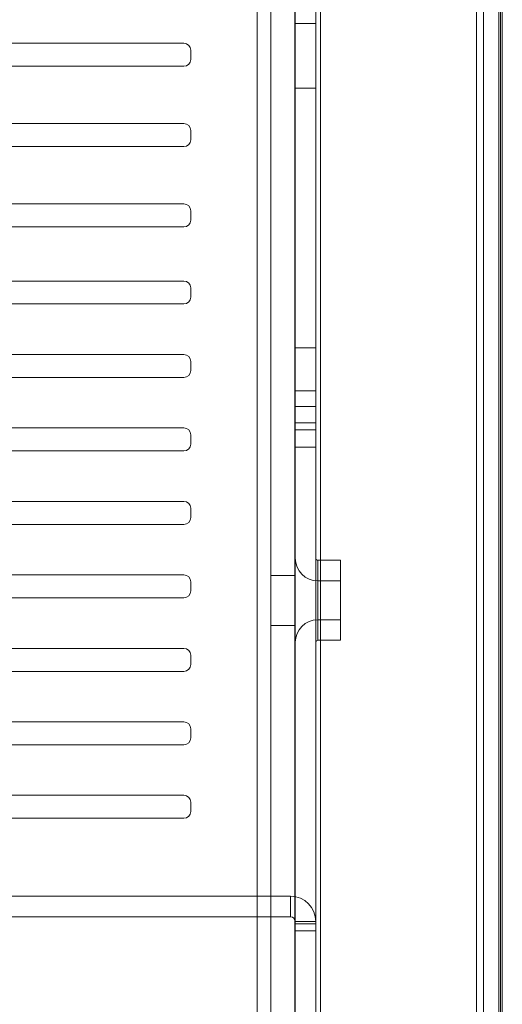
# Model space of a CAD drawing. Header units: inches. Extents: x 1 to 109, y 1 to 85.
# Tile 607 of 656: x 96.3 to 98.05, y 17.57 to 21.14. Entities that reach past the tile are written whole.
import ezdxf

# ---------------------------------------------------------------- set-up
doc = ezdxf.new("R2010")
doc.units = ezdxf.units.IN
doc.header["$MEASUREMENT"] = 0

msp = doc.modelspace()

# ---------------------------------------------------------------- linework, layer by layer
at = {"color": 7, "linetype": 'Continuous', "lineweight": 15, "ltscale": 5}
for p, q in [((98.0366, 30.4739), (98.0366, 12.8556)), ((98.0491, 30.4192), (98.0491, 12.9104)), ((97.2975, 30.3442), (97.2975, 12.9854)), ((97.3722, 12.9854), (97.3722, 30.3442)), ((97.9556, 30.3609), (97.9556, 12.9684)), ((97.9806, 12.9684), (97.9806, 30.3609)), ((98.0428, 30.3609), (98.0428, 12.9684)), ((97.3889, 30.3377), (97.3889, 12.9919)), ((98.0489, 12.9919), (98.0489, 30.3377)), ((97.2091, 13.0509), (97.2091, 30.2766)), ((97.2963, 13.0509), (97.2963, 30.2766)), ((97.3722, 30.2775), (97.3722, 13.0517)), ((97.1591, 30.2534), (97.1591, 13.0741)), ((97.2975, 21.2389), (97.2975, 15.4056)), ((97.3722, 21.1277), (97.2975, 21.1277)), ((97.2975, 20.8935), (97.2975, 21.1277)), ((97.2975, 21.1277), (97.2975, 20.8935)), ((97.2975, 21.1277), (97.2975, 20.8942)), ((97.2975, 21.1277), (97.3722, 21.1277)), ((97.3722, 20.8935), (97.3722, 21.1277)), ((97.3722, 21.1277), (97.3722, 20.8935)), ((97.3722, 20.8935), (97.3722, 21.127)), ((96.8936, 21.0563), (95.0436, 21.0563)), ((96.9186, 21.0313), (96.9186, 20.9981)), ((95.0436, 20.9731), (96.8936, 20.9731)), ((97.2975, 20.8935), (97.3722, 20.8935)), ((97.2975, 20.8935), (97.3722, 20.8935)), ((95.0436, 20.7648), (96.8936, 20.7648)), ((96.9186, 20.7398), (96.9186, 20.7065)), ((96.8936, 20.6815), (95.0436, 20.6815)), ((95.0436, 20.4732), (96.8936, 20.4732)), ((96.9186, 20.4482), (96.9186, 20.4149)), ((96.8936, 20.3899), (95.0436, 20.3899)), ((95.0436, 20.1936), (96.8936, 20.1936)), ((96.9186, 20.1686), (96.9186, 20.1353)), ((96.8936, 20.1103), (95.0436, 20.1103)), ((97.3722, 19.9514), (97.2975, 19.9514)), ((97.2975, 19.9514), (97.2975, 19.7948)), ((97.3722, 19.9514), (97.3722, 19.7948)), ((95.0436, 19.9269), (96.8936, 19.9269)), ((96.9186, 19.9019), (96.9186, 19.8686)), ((96.8936, 19.8436), (95.0436, 19.8436)), ((97.2975, 19.7948), (97.3722, 19.7948)), ((97.3722, 19.7385), (97.2975, 19.7385)), ((97.3722, 19.7385), (97.2975, 19.7385)), ((97.3722, 19.7385), (97.2975, 19.7385)), ((97.3722, 19.7385), (97.2975, 19.7385)), ((97.2975, 19.7385), (97.2975, 19.5917)), ((97.2975, 19.7385), (97.2975, 19.5917)), ((97.2975, 19.7385), (97.2975, 19.5917)), ((97.2975, 19.7385), (97.2975, 19.5917)), ((97.3722, 19.591), (97.3722, 19.7378)), ((97.3722, 19.591), (97.3722, 19.7378)), ((97.3722, 19.591), (97.3722, 19.7378)), ((97.3722, 19.591), (97.3722, 19.7378)), ((95.0436, 19.6603), (96.8936, 19.6603)), ((97.2975, 19.6789), (97.2975, 17.8606)), ((97.3722, 19.6789), (97.2975, 19.6789)), ((97.3722, 19.6789), (97.3722, 17.8606)), ((96.9186, 19.6353), (96.9186, 19.6019)), ((97.2975, 19.6539), (97.2975, 17.8606)), ((97.3722, 19.6539), (97.2975, 19.6539)), ((97.3722, 19.6539), (97.3722, 17.8606)), ((97.2975, 19.591), (97.3722, 19.591)), ((97.2975, 19.591), (97.3722, 19.591)), ((97.2975, 19.591), (97.3722, 19.591)), ((97.2975, 19.591), (97.3722, 19.591)), ((96.8936, 19.5769), (95.0436, 19.5769)), ((95.0436, 19.3936), (96.8936, 19.3936)), ((96.9186, 19.3686), (96.9186, 19.3353)), ((96.8936, 19.3103), (95.0436, 19.3103)), ((97.2975, 18.8824), (97.2975, 19.1872)), ((97.2975, 18.8824), (97.2975, 19.1872)), ((97.3722, 18.8822), (97.3722, 19.1866)), ((97.3722, 18.8822), (97.3722, 19.1866)), ((97.4615, 19.1801), (97.3795, 19.1801)), ((97.4615, 19.1801), (97.3795, 19.1801)), ((97.3795, 19.1801), (97.3795, 18.8895)), ((97.3795, 19.1801), (97.3795, 18.8895)), ((97.4615, 19.1801), (97.4615, 18.8895)), ((97.4615, 19.1801), (97.4615, 18.8895)), ((95.0436, 19.1269), (96.8936, 19.1269)), ((97.2091, 19.1246), (97.2091, 18.9429)), ((97.2091, 18.9429), (97.2091, 19.1246)), ((97.2091, 19.1246), (97.2963, 19.1246)), ((97.2963, 18.9429), (97.2963, 19.1246)), ((97.2963, 19.1246), (97.2963, 18.9429)), ((96.9186, 19.1019), (96.9186, 19.0686)), ((97.4615, 19.1053), (97.3795, 19.1053)), ((97.4615, 19.1053), (97.3795, 19.1053)), ((97.3795, 19.1046), (97.3795, 18.965)), ((97.3795, 19.1046), (97.3795, 18.965)), ((97.4615, 19.1046), (97.4615, 18.965)), ((97.4615, 19.1046), (97.4615, 18.965)), ((96.8936, 19.0436), (95.0436, 19.0436)), ((97.2091, 18.9429), (97.2963, 18.9429)), ((97.3795, 18.9642), (97.4615, 18.9642)), ((97.3795, 18.9642), (97.4615, 18.9642)), ((97.3795, 18.8895), (97.4615, 18.8895)), ((97.3795, 18.8895), (97.4615, 18.8895)), ((95.0436, 18.8603), (96.8936, 18.8603)), ((96.9186, 18.8353), (96.9186, 18.8019)), ((96.8936, 18.7769), (95.0436, 18.7769)), ((95.0436, 18.5936), (96.8936, 18.5936)), ((96.9186, 18.5686), (96.9186, 18.5353)), ((96.8936, 18.5103), (95.0436, 18.5103)), ((95.0436, 18.3269), (96.8936, 18.3269)), ((96.9186, 18.3019), (96.9186, 18.2686)), ((96.8936, 18.2436), (95.0436, 18.2436)), ((95.7891, 17.9604), (97.2808, 17.9604)), ((97.2808, 17.8856), (97.2808, 17.9604)), ((95.7891, 17.8856), (97.2808, 17.8856)), ((97.2975, 17.8689), (97.2975, 17.8606)), ((97.2975, 17.8689), (97.2975, 17.8606)), ((97.2975, 17.8689), (97.3722, 17.8689)), ((97.3722, 17.8606), (97.3722, 17.8689)), ((97.3722, 17.8606), (97.3722, 17.8689)), ((97.2975, 17.8356), (97.2975, 17.8606)), ((97.2975, 17.8606), (97.2975, 17.8356)), ((97.2975, 17.8356), (97.2975, 17.8606)), ((97.2975, 17.8606), (97.2975, 17.8356)), ((97.2975, 17.8356), (97.2975, 17.8606)), ((97.2975, 17.8606), (97.2975, 17.8356)), ((97.2975, 17.8356), (97.2975, 17.8606)), ((97.2975, 17.8606), (97.2975, 17.8356)), ((97.3722, 17.8606), (97.2975, 17.8606)), ((97.3722, 17.8606), (97.2975, 17.8606)), ((97.3722, 17.8356), (97.2975, 17.8356)), ((97.3722, 17.8356), (97.2975, 17.8356)), ((97.3722, 17.8356), (97.3722, 17.8606)), ((97.3722, 17.8606), (97.3722, 17.8356)), ((97.3722, 17.8356), (97.3722, 17.8606)), ((97.3722, 17.8606), (97.3722, 17.8356)), ((97.3722, 17.8356), (97.3722, 17.8606)), ((97.3722, 17.8606), (97.3722, 17.8356)), ((97.3722, 17.8356), (97.3722, 17.8606)), ((97.3722, 17.8606), (97.3722, 17.8356))]:
    msp.add_line(p, q, dxfattribs=at)
at = {"color": 7, "linetype": 'Continuous', "lineweight": 15, "ltscale": 25}
for centre, radius, start, end in [((96.8936, 21.0313), 0.025, 0, 90), ((96.8936, 21.0313), 0.025, 0, 90), ((96.8936, 20.9981), 0.025, 270, 0), ((96.8936, 20.9981), 0.025, 270, 0), ((96.8936, 20.7398), 0.025, 0, 90), ((96.8936, 20.7398), 0.025, 0, 90), ((96.8936, 20.7065), 0.025, 270, 0), ((96.8936, 20.7065), 0.025, 270, 0), ((96.8936, 20.4482), 0.025, 0, 90), ((96.8936, 20.4482), 0.025, 0, 90), ((96.8936, 20.4149), 0.025, 270, 0), ((96.8936, 20.4149), 0.025, 270, 0), ((96.8936, 20.1686), 0.025, 0, 90), ((96.8936, 20.1686), 0.025, 0, 90), ((96.8936, 20.1353), 0.025, 270, 0), ((96.8936, 20.1353), 0.025, 270, 0), ((96.8936, 19.9019), 0.025, 0, 90), ((96.8936, 19.9019), 0.025, 0, 90), ((96.8936, 19.8686), 0.025, 270, 0), ((96.8936, 19.8686), 0.025, 270, 0), ((96.8936, 19.6353), 0.025, 0, 90), ((96.8936, 19.6353), 0.025, 0, 90), ((96.8936, 19.6019), 0.025, 270, 0), ((96.8936, 19.6019), 0.025, 270, 0), ((96.8936, 19.3686), 0.025, 0, 90), ((96.8936, 19.3686), 0.025, 0, 90), ((96.8936, 19.3353), 0.025, 270, 0), ((96.8936, 19.3353), 0.025, 270, 0), ((97.3795, 19.1873), 0.082, 180, 270), ((97.3795, 19.1873), 0.082, 180, 270), ((97.3795, 19.1873), 0.00727, 180, 270), ((97.3795, 19.1873), 0.00727, 180, 270), ((96.8936, 19.1019), 0.025, 0, 90), ((96.8936, 19.1019), 0.025, 0, 90), ((96.8936, 19.0686), 0.025, 270, 0), ((96.8936, 19.0686), 0.025, 270, 0), ((97.3795, 18.8822), 0.082, 90, 180), ((97.3795, 18.8822), 0.082, 90, 180), ((97.3795, 18.8822), 0.00727, 90, 180), ((97.3795, 18.8822), 0.00727, 90, 180), ((96.8936, 18.8353), 0.025, 0, 90), ((96.8936, 18.8353), 0.025, 0, 90), ((96.8936, 18.8019), 0.025, 270, 0), ((96.8936, 18.8019), 0.025, 270, 0), ((96.8936, 18.5686), 0.025, 0, 90), ((96.8936, 18.5686), 0.025, 0, 90), ((96.8936, 18.5353), 0.025, 270, 0), ((96.8936, 18.5353), 0.025, 270, 0), ((96.8936, 18.3019), 0.025, 0, 90), ((96.8936, 18.3019), 0.025, 0, 90), ((96.8936, 18.2686), 0.025, 270, 0), ((96.8936, 18.2686), 0.025, 270, 0), ((97.2808, 17.8689), 0.0914, 0, 90), ((97.2808, 17.8689), 0.0914, 0, 90), ((97.2808, 17.8689), 0.0914, 0, 90), ((97.2808, 17.8689), 0.0914, 0, 90), ((97.2808, 17.8689), 0.0167, 0, 90), ((97.2808, 17.8689), 0.0167, 0, 90), ((97.2808, 17.8689), 0.0167, 0, 90), ((97.2808, 17.8689), 0.0167, 0, 90)]:
    msp.add_arc(centre, radius, start, end, dxfattribs=at)

doc.saveas('drawing.dxf')
